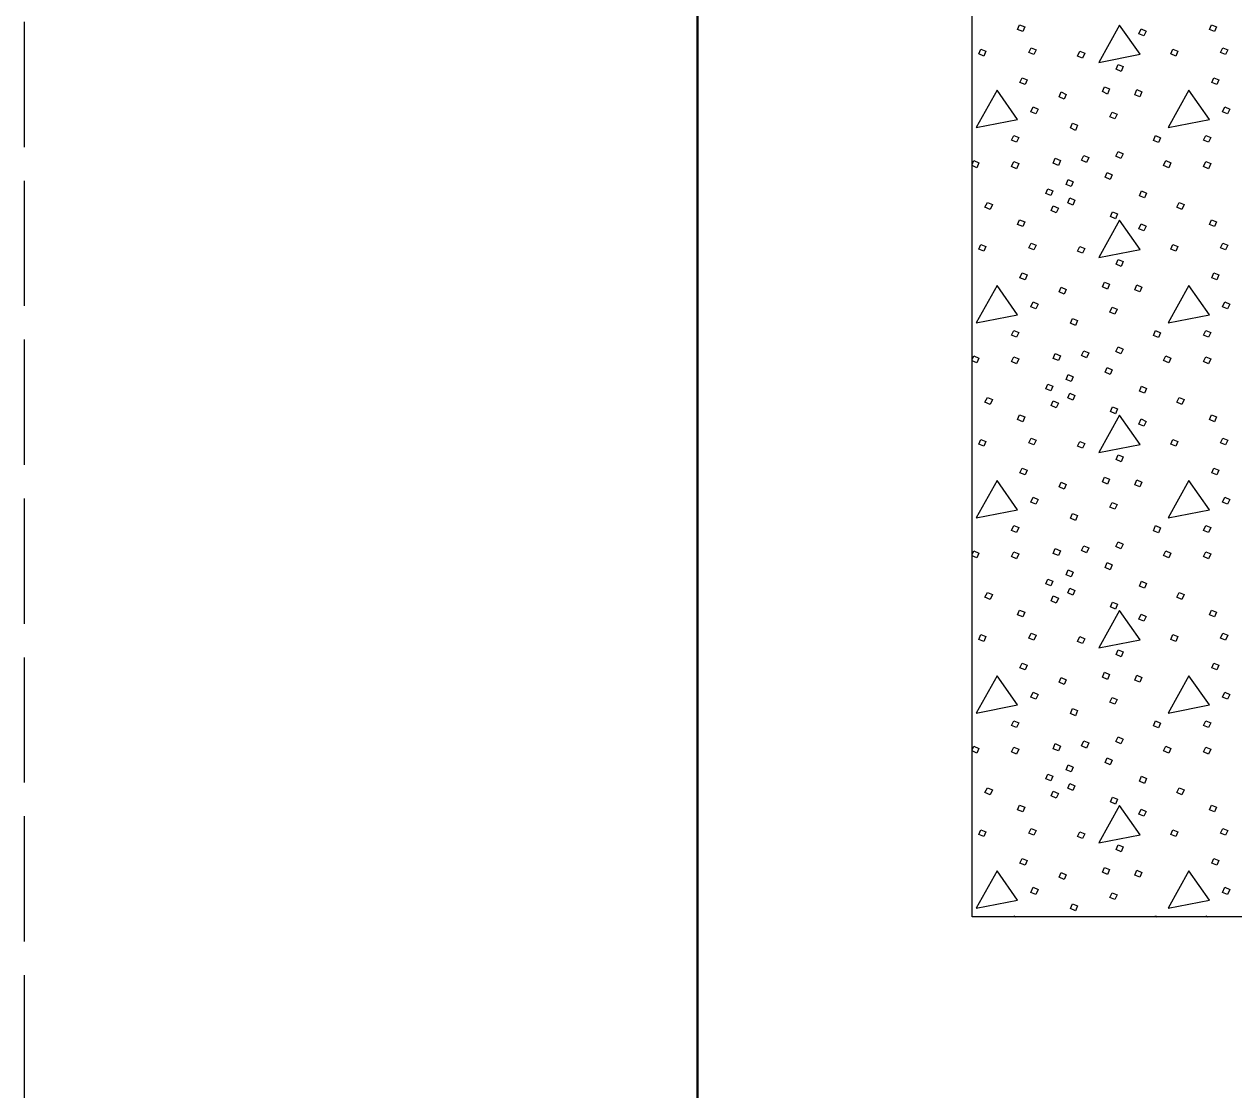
# Model space of a CAD drawing. Extents: x 1036.7 to 1070.7, y 883.9 to 905.9.
# Drawn here: x 1036.673 to 1040.267, y 893.296 to 896.461 of the extents above; entities that cross this region are included whole.
import ezdxf

# ---------------------------------------------------------------- set-up
doc = ezdxf.new("R2010")
doc.units = 0
doc.header["$LTSCALE"] = 0.062
doc.linetypes.add('LONG_DASHED', pattern=[7.5, 6, -1.5])
doc.layers.add('1', color=7, linetype='Continuous', lineweight=13)

msp = doc.modelspace()

# ---------------------------------------------------------------- linework, layer by layer
at = {"layer": '1', "lineweight": 25}
msp.add_line((1039.48992, 893.80992), (1039.48992, 899.48867), dxfattribs=at)
at = {"layer": '1'}
for p, q in [((1039.48992, 896.04483), (1039.49467, 896.05592)), ((1039.48992, 895.46517), (1039.49467, 895.47625)), ((1039.48992, 894.8855), (1039.49467, 894.89658)), ((1039.48992, 894.30583), (1039.49467, 894.31692)), ((1039.61242, 893.80992), (1039.61358, 893.81225)), ((1039.61358, 893.81225), (1039.61942, 893.80992)), ((1040.0335, 893.80992), (1040.03442, 893.81225)), ((1040.03442, 893.81225), (1040.03933, 893.80992)), ((1040.18217, 893.80992), (1040.18333, 893.81225)), ((1040.18333, 893.81225), (1040.18917, 893.80992))]:
    msp.add_line(p, q, dxfattribs=at)
at = {"layer": '1', "linetype": 'LONG_DASHED'}
msp.add_lwpolyline([(1036.67333, 883.90825), (1070.67333, 883.90825), (1070.67333, 905.90825), (1036.67333, 905.90825)], close=True, dxfattribs=at)
at = {"layer": '1', "lineweight": 25}
for points in [[(1070.17333, 884.40825), (1038.67333, 884.40825), (1038.67333, 905.40825)], [(1043.69742, 893.80992), (1041.27367, 893.80992), (1039.48992, 893.80992)]]:
    msp.add_lwpolyline(points, dxfattribs=at)
at = {"layer": '1', "lineweight": 40}
msp.add_lwpolyline([(1038.67333, 905.40825), (1070.17333, 905.40825), (1070.17333, 884.40825), (1038.67333, 884.40825)], close=True, dxfattribs=at)
msp.add_lwpolyline([(1038.67333, 905.40825), (1070.17333, 905.40825), (1070.17333, 884.40825), (1038.67333, 884.40825)], close=True, dxfattribs=at)
at = {"layer": '1'}
for points in [[(1039.63058, 896.45975), (1039.64558, 896.45375), (1039.63958, 896.43975), (1039.62458, 896.44575)], [(1039.92742, 896.45875), (1039.86542, 896.34775), (1039.98842, 896.37175)], [(1040.20033, 896.45975), (1040.21525, 896.45375), (1040.20925, 896.43975), (1040.19433, 896.44575)], [(1039.99142, 896.44775), (1040.00642, 896.44075), (1039.99942, 896.42675), (1039.98442, 896.43275)], [(1039.51558, 896.38675), (1039.53058, 896.38075), (1039.52458, 896.36675), (1039.50958, 896.37275)], [(1039.66458, 896.39075), (1039.6795, 896.38475), (1039.67258, 896.37075), (1039.65758, 896.37675)], [(1039.8095, 896.38075), (1039.8245, 896.37475), (1039.8175, 896.36075), (1039.8025, 896.36675)], [(1040.08533, 896.38675), (1040.10033, 896.38075), (1040.09433, 896.36675), (1040.07933, 896.37275)], [(1040.23425, 896.39075), (1040.24925, 896.38475), (1040.24225, 896.37075), (1040.22725, 896.37675)], [(1039.92342, 896.34175), (1039.93842, 896.33575), (1039.93242, 896.32075), (1039.91742, 896.32775)], [(1039.63758, 896.30183), (1039.65258, 896.29583), (1039.64658, 896.28183), (1039.63158, 896.28783)], [(1039.88242, 896.27483), (1039.89742, 896.26883), (1039.89142, 896.25383), (1039.87642, 896.26083)], [(1040.20733, 896.30183), (1040.22225, 896.29583), (1040.21625, 896.28183), (1040.20133, 896.28783)], [(1039.56358, 896.26483), (1039.50167, 896.15392), (1039.62458, 896.17783)], [(1039.7535, 896.25983), (1039.7685, 896.25283), (1039.7625, 896.23883), (1039.7475, 896.24583)], [(1039.97842, 896.26683), (1039.99342, 896.25983), (1039.98742, 896.24583), (1039.97242, 896.25183)], [(1040.13333, 896.26483), (1040.07133, 896.15392), (1040.19433, 896.17783)], [(1039.67058, 896.21583), (1039.6855, 896.20883), (1039.67858, 896.19483), (1039.66358, 896.20083)], [(1039.90542, 896.19983), (1039.92042, 896.19383), (1039.91342, 896.17983), (1039.89842, 896.18583)], [(1040.24025, 896.21583), (1040.25525, 896.20883), (1040.24825, 896.19483), (1040.23325, 896.20083)], [(1039.7875, 896.16692), (1039.8025, 896.16092), (1039.7965, 896.14592), (1039.7815, 896.15292)], [(1039.61358, 896.13092), (1039.62858, 896.12492), (1039.62158, 896.11092), (1039.60658, 896.11692)], [(1040.03442, 896.13092), (1040.04933, 896.12392), (1040.04333, 896.10992), (1040.02842, 896.11592)], [(1040.18333, 896.13092), (1040.19833, 896.12492), (1040.19133, 896.11092), (1040.17633, 896.11692)], [(1039.7365, 896.06292), (1039.7515, 896.05592), (1039.7455, 896.04192), (1039.7305, 896.04792)], [(1039.8215, 896.07092), (1039.8365, 896.06492), (1039.8295, 896.04992), (1039.8145, 896.05692)], [(1039.92342, 896.08292), (1039.93842, 896.07592), (1039.93142, 896.06192), (1039.91642, 896.06892)], [(1040.06433, 896.05592), (1040.07933, 896.04892), (1040.07333, 896.03492), (1040.05833, 896.04192)], [(1039.61358, 896.05292), (1039.62858, 896.04692), (1039.62158, 896.032), (1039.60658, 896.03892)], [(1039.89042, 896.021), (1039.90542, 896.014), (1039.89942, 896), (1039.88442, 896.007)], [(1040.18333, 896.05292), (1040.19833, 896.04692), (1040.19133, 896.032), (1040.17633, 896.03892)], [(1039.7745, 896), (1039.7895, 895.993), (1039.7835, 895.979), (1039.7685, 895.985)], [(1039.7145, 895.972), (1039.7295, 895.966), (1039.7235, 895.952), (1039.7085, 895.958)], [(1039.99242, 895.966), (1040.00742, 895.959), (1040.00142, 895.945), (1039.98642, 895.951)], [(1039.53458, 895.932), (1039.54958, 895.926), (1039.54258, 895.911), (1039.52758, 895.918)], [(1039.7305, 895.922), (1039.7455, 895.915), (1039.7395, 895.901), (1039.7245, 895.908)], [(1039.7795, 895.945), (1039.7945, 895.938), (1039.7885, 895.924), (1039.7735, 895.931)], [(1040.10433, 895.932), (1040.11933, 895.926), (1040.11233, 895.911), (1040.09733, 895.918)], [(1039.63058, 895.88008), (1039.64558, 895.87408), (1039.63958, 895.86008), (1039.62458, 895.86608)], [(1039.92742, 895.87908), (1039.86542, 895.76808), (1039.98842, 895.79208)], [(1039.90642, 895.904), (1039.92142, 895.898), (1039.91542, 895.88308), (1039.90042, 895.89)], [(1040.20033, 895.88008), (1040.21525, 895.87408), (1040.20925, 895.86008), (1040.19433, 895.86608)], [(1039.99142, 895.86808), (1040.00642, 895.86108), (1039.99942, 895.84708), (1039.98442, 895.85308)], [(1039.51558, 895.80708), (1039.53058, 895.80108), (1039.52458, 895.78708), (1039.50958, 895.79308)], [(1039.66458, 895.81108), (1039.6795, 895.80508), (1039.67258, 895.79108), (1039.65758, 895.79708)], [(1040.08533, 895.80708), (1040.10033, 895.80108), (1040.09433, 895.78708), (1040.07933, 895.79308)], [(1040.23425, 895.81108), (1040.24925, 895.80508), (1040.24225, 895.79108), (1040.22725, 895.79708)], [(1039.8095, 895.80108), (1039.8245, 895.79508), (1039.8175, 895.78108), (1039.8025, 895.78708)], [(1039.92342, 895.76208), (1039.93842, 895.75608), (1039.93242, 895.74117), (1039.91742, 895.74808)], [(1039.63758, 895.72217), (1039.65258, 895.71617), (1039.64658, 895.70217), (1039.63158, 895.70817)], [(1040.20733, 895.72217), (1040.22225, 895.71617), (1040.21625, 895.70217), (1040.20133, 895.70817)], [(1039.56358, 895.68517), (1039.50167, 895.57425), (1039.62458, 895.59825)], [(1039.7535, 895.68017), (1039.7685, 895.67317), (1039.7625, 895.65917), (1039.7475, 895.66617)], [(1039.88242, 895.69517), (1039.89742, 895.68917), (1039.89142, 895.67417), (1039.87642, 895.68117)], [(1039.97842, 895.68717), (1039.99342, 895.68017), (1039.98742, 895.66617), (1039.97242, 895.67217)], [(1040.13333, 895.68517), (1040.07133, 895.57425), (1040.19433, 895.59825)], [(1039.67058, 895.63617), (1039.6855, 895.62917), (1039.67858, 895.61517), (1039.66358, 895.62117)], [(1040.24025, 895.63617), (1040.25525, 895.62917), (1040.24825, 895.61517), (1040.23325, 895.62117)], [(1039.90542, 895.62017), (1039.92042, 895.61417), (1039.91342, 895.60025), (1039.89842, 895.60617)], [(1039.7875, 895.58725), (1039.8025, 895.58125), (1039.7965, 895.56625), (1039.7815, 895.57325)], [(1039.61358, 895.55125), (1039.62858, 895.54525), (1039.62158, 895.53125), (1039.60658, 895.53725)], [(1040.03442, 895.55125), (1040.04933, 895.54425), (1040.04333, 895.53025), (1040.02842, 895.53625)], [(1040.18333, 895.55125), (1040.19833, 895.54525), (1040.19133, 895.53125), (1040.17633, 895.53725)], [(1039.7365, 895.48325), (1039.7515, 895.47625), (1039.7455, 895.46225), (1039.7305, 895.46825)], [(1039.8215, 895.49125), (1039.8365, 895.48525), (1039.8295, 895.47025), (1039.8145, 895.47725)], [(1039.92342, 895.50325), (1039.93842, 895.49625), (1039.93142, 895.48225), (1039.91642, 895.48925)], [(1039.61358, 895.47325), (1039.62858, 895.46725), (1039.62158, 895.45225), (1039.60658, 895.45925)], [(1040.06433, 895.47625), (1040.07933, 895.46925), (1040.07333, 895.45533), (1040.05833, 895.46225)], [(1040.18333, 895.47325), (1040.19833, 895.46725), (1040.19133, 895.45225), (1040.17633, 895.45925)], [(1039.7745, 895.42033), (1039.7895, 895.41333), (1039.7835, 895.39933), (1039.7685, 895.40533)], [(1039.89042, 895.44133), (1039.90542, 895.43433), (1039.89942, 895.42033), (1039.88442, 895.42733)], [(1039.7145, 895.39233), (1039.7295, 895.38633), (1039.7235, 895.37233), (1039.7085, 895.37833)], [(1039.99242, 895.38633), (1040.00742, 895.37933), (1040.00142, 895.36533), (1039.98642, 895.37133)], [(1039.53458, 895.35233), (1039.54958, 895.34633), (1039.54258, 895.33133), (1039.52758, 895.33833)], [(1039.7305, 895.34233), (1039.7455, 895.33533), (1039.7395, 895.32133), (1039.7245, 895.32833)], [(1039.7795, 895.36533), (1039.7945, 895.35833), (1039.7885, 895.34433), (1039.7735, 895.35133)], [(1040.10433, 895.35233), (1040.11933, 895.34633), (1040.11233, 895.33133), (1040.09733, 895.33833)], [(1039.90642, 895.32433), (1039.92142, 895.31833), (1039.91542, 895.30342), (1039.90042, 895.31033)], [(1039.63058, 895.30042), (1039.64558, 895.29442), (1039.63958, 895.28042), (1039.62458, 895.28642)], [(1039.92742, 895.29942), (1039.86542, 895.18842), (1039.98842, 895.21242)], [(1039.99142, 895.28842), (1040.00642, 895.28142), (1039.99942, 895.26742), (1039.98442, 895.27342)], [(1040.20033, 895.30042), (1040.21525, 895.29442), (1040.20925, 895.28042), (1040.19433, 895.28642)], [(1039.66458, 895.23142), (1039.6795, 895.22542), (1039.67258, 895.21142), (1039.65758, 895.21742)], [(1040.23425, 895.23142), (1040.24925, 895.22542), (1040.24225, 895.21142), (1040.22725, 895.21742)], [(1039.51558, 895.22742), (1039.53058, 895.22142), (1039.52458, 895.20742), (1039.50958, 895.21342)], [(1039.8095, 895.22142), (1039.8245, 895.21542), (1039.8175, 895.20142), (1039.8025, 895.20742)], [(1040.08533, 895.22742), (1040.10033, 895.22142), (1040.09433, 895.20742), (1040.07933, 895.21342)], [(1039.92342, 895.18242), (1039.93842, 895.17642), (1039.93242, 895.1615), (1039.91742, 895.1685)], [(1039.63758, 895.1425), (1039.65258, 895.1365), (1039.64658, 895.1225), (1039.63158, 895.1285)], [(1040.20733, 895.1425), (1040.22225, 895.1365), (1040.21625, 895.1225), (1040.20133, 895.1285)], [(1039.56358, 895.1055), (1039.50167, 894.99458), (1039.62458, 895.01858)], [(1039.7535, 895.1005), (1039.7685, 895.0935), (1039.7625, 895.0795), (1039.7475, 895.0865)], [(1039.88242, 895.1155), (1039.89742, 895.1095), (1039.89142, 895.0945), (1039.87642, 895.1015)], [(1039.97842, 895.1075), (1039.99342, 895.1005), (1039.98742, 895.0865), (1039.97242, 895.0925)], [(1040.13333, 895.1055), (1040.07133, 894.99458), (1040.19433, 895.01858)], [(1039.67058, 895.0565), (1039.6855, 895.0495), (1039.67858, 895.0355), (1039.66358, 895.0415)], [(1040.24025, 895.0565), (1040.25525, 895.0495), (1040.24825, 895.0355), (1040.23325, 895.0415)], [(1039.90542, 895.0405), (1039.92042, 895.0345), (1039.91342, 895.0205), (1039.89842, 895.0265)], [(1039.7875, 895.00758), (1039.8025, 895.00158), (1039.7965, 894.98658), (1039.7815, 894.99358)], [(1039.61358, 894.97158), (1039.62858, 894.96558), (1039.62158, 894.95158), (1039.60658, 894.95758)], [(1040.03442, 894.97158), (1040.04933, 894.96458), (1040.04333, 894.95058), (1040.02842, 894.95658)], [(1040.18333, 894.97158), (1040.19833, 894.96558), (1040.19133, 894.95158), (1040.17633, 894.95758)], [(1039.8215, 894.91158), (1039.8365, 894.90558), (1039.8295, 894.89058), (1039.8145, 894.89758)], [(1039.92342, 894.92358), (1039.93842, 894.91658), (1039.93142, 894.90258), (1039.91642, 894.90958)], [(1039.61358, 894.89358), (1039.62858, 894.88758), (1039.62158, 894.87267), (1039.60658, 894.87958)], [(1039.7365, 894.90358), (1039.7515, 894.89658), (1039.7455, 894.88258), (1039.7305, 894.88858)], [(1040.06433, 894.89658), (1040.07933, 894.88958), (1040.07333, 894.87567), (1040.05833, 894.88258)], [(1040.18333, 894.89358), (1040.19833, 894.88758), (1040.19133, 894.87267), (1040.17633, 894.87958)], [(1039.7745, 894.84067), (1039.7895, 894.83367), (1039.7835, 894.81967), (1039.7685, 894.82567)], [(1039.89042, 894.86167), (1039.90542, 894.85467), (1039.89942, 894.84067), (1039.88442, 894.84767)], [(1039.7145, 894.81267), (1039.7295, 894.80667), (1039.7235, 894.79267), (1039.7085, 894.79867)], [(1039.99242, 894.80667), (1040.00742, 894.79967), (1040.00142, 894.78567), (1039.98642, 894.79167)], [(1039.53458, 894.77267), (1039.54958, 894.76667), (1039.54258, 894.75167), (1039.52758, 894.75867)], [(1039.7305, 894.76267), (1039.7455, 894.75567), (1039.7395, 894.74167), (1039.7245, 894.74867)], [(1039.7795, 894.78567), (1039.7945, 894.77867), (1039.7885, 894.76467), (1039.7735, 894.77167)], [(1040.10433, 894.77267), (1040.11933, 894.76667), (1040.11233, 894.75167), (1040.09733, 894.75867)], [(1039.90642, 894.74467), (1039.92142, 894.73867), (1039.91542, 894.72375), (1039.90042, 894.73075)], [(1039.63058, 894.72075), (1039.64558, 894.71475), (1039.63958, 894.70075), (1039.62458, 894.70675)], [(1039.92742, 894.71975), (1039.86542, 894.60875), (1039.98842, 894.63275)], [(1039.99142, 894.70875), (1040.00642, 894.70175), (1039.99942, 894.68775), (1039.98442, 894.69375)], [(1040.20033, 894.72075), (1040.21525, 894.71475), (1040.20925, 894.70075), (1040.19433, 894.70675)], [(1039.51558, 894.64775), (1039.53058, 894.64175), (1039.52458, 894.62775), (1039.50958, 894.63375)], [(1039.66458, 894.65175), (1039.6795, 894.64575), (1039.67258, 894.63175), (1039.65758, 894.63775)], [(1039.8095, 894.64175), (1039.8245, 894.63575), (1039.8175, 894.62175), (1039.8025, 894.62775)], [(1040.08533, 894.64775), (1040.10033, 894.64175), (1040.09433, 894.62775), (1040.07933, 894.63375)], [(1040.23425, 894.65175), (1040.24925, 894.64575), (1040.24225, 894.63175), (1040.22725, 894.63775)], [(1039.92342, 894.60275), (1039.93842, 894.59675), (1039.93242, 894.58183), (1039.91742, 894.58875)], [(1039.63758, 894.56283), (1039.65258, 894.55683), (1039.64658, 894.54283), (1039.63158, 894.54883)], [(1040.20733, 894.56283), (1040.22225, 894.55683), (1040.21625, 894.54283), (1040.20133, 894.54883)], [(1039.56358, 894.52583), (1039.50167, 894.41492), (1039.62458, 894.43892)], [(1039.7535, 894.52083), (1039.7685, 894.51383), (1039.7625, 894.49983), (1039.7475, 894.50683)], [(1039.88242, 894.53583), (1039.89742, 894.52983), (1039.89142, 894.51483), (1039.87642, 894.52183)], [(1039.97842, 894.52783), (1039.99342, 894.52083), (1039.98742, 894.50683), (1039.97242, 894.51283)], [(1040.13333, 894.52583), (1040.07133, 894.41492), (1040.19433, 894.43892)], [(1039.67058, 894.47683), (1039.6855, 894.46983), (1039.67858, 894.45583), (1039.66358, 894.46183)], [(1040.24025, 894.47683), (1040.25525, 894.46983), (1040.24825, 894.45583), (1040.23325, 894.46183)], [(1039.90542, 894.46083), (1039.92042, 894.45483), (1039.91342, 894.44083), (1039.89842, 894.44683)], [(1039.7875, 894.42792), (1039.8025, 894.42192), (1039.7965, 894.40692), (1039.7815, 894.41392)], [(1039.61358, 894.39192), (1039.62858, 894.38592), (1039.62158, 894.37192), (1039.60658, 894.37792)], [(1040.03442, 894.39192), (1040.04933, 894.38492), (1040.04333, 894.37092), (1040.02842, 894.37692)], [(1040.18333, 894.39192), (1040.19833, 894.38592), (1040.19133, 894.37192), (1040.17633, 894.37792)], [(1039.8215, 894.33192), (1039.8365, 894.32592), (1039.8295, 894.31092), (1039.8145, 894.31792)], [(1039.92342, 894.34392), (1039.93842, 894.33692), (1039.93142, 894.32292), (1039.91642, 894.32992)], [(1039.61358, 894.31392), (1039.62858, 894.30792), (1039.62158, 894.293), (1039.60658, 894.3)], [(1039.7365, 894.32392), (1039.7515, 894.31692), (1039.7455, 894.30292), (1039.7305, 894.30892)], [(1040.06433, 894.31692), (1040.07933, 894.30992), (1040.07333, 894.296), (1040.05833, 894.30292)], [(1040.18333, 894.31392), (1040.19833, 894.30792), (1040.19133, 894.293), (1040.17633, 894.3)], [(1039.7745, 894.261), (1039.7895, 894.254), (1039.7835, 894.24), (1039.7685, 894.246)], [(1039.89042, 894.282), (1039.90542, 894.275), (1039.89942, 894.261), (1039.88442, 894.268)], [(1039.7145, 894.233), (1039.7295, 894.227), (1039.7235, 894.213), (1039.7085, 894.219)], [(1039.99242, 894.227), (1040.00742, 894.22), (1040.00142, 894.206), (1039.98642, 894.212)], [(1039.53458, 894.193), (1039.54958, 894.187), (1039.54258, 894.172), (1039.52758, 894.179)], [(1039.7795, 894.206), (1039.7945, 894.199), (1039.7885, 894.185), (1039.7735, 894.192)], [(1040.10433, 894.193), (1040.11933, 894.187), (1040.11233, 894.172), (1040.09733, 894.179)], [(1039.7305, 894.183), (1039.7455, 894.176), (1039.7395, 894.162), (1039.7245, 894.169)], [(1039.90642, 894.165), (1039.92142, 894.159), (1039.91542, 894.14408), (1039.90042, 894.15108)], [(1039.63058, 894.14108), (1039.64558, 894.13508), (1039.63958, 894.12108), (1039.62458, 894.12708)], [(1039.92742, 894.14008), (1039.86542, 894.02908), (1039.98842, 894.05308)], [(1039.99142, 894.12908), (1040.00642, 894.12208), (1039.99942, 894.10808), (1039.98442, 894.11408)], [(1040.20033, 894.14108), (1040.21525, 894.13508), (1040.20925, 894.12108), (1040.19433, 894.12708)], [(1039.51558, 894.06808), (1039.53058, 894.06208), (1039.52458, 894.04808), (1039.50958, 894.05408)], [(1039.66458, 894.07208), (1039.6795, 894.06608), (1039.67258, 894.05208), (1039.65758, 894.05808)], [(1039.8095, 894.06208), (1039.8245, 894.05608), (1039.8175, 894.04208), (1039.8025, 894.04808)], [(1040.08533, 894.06808), (1040.10033, 894.06208), (1040.09433, 894.04808), (1040.07933, 894.05408)], [(1040.23425, 894.07208), (1040.24925, 894.06608), (1040.24225, 894.05208), (1040.22725, 894.05808)], [(1039.92342, 894.02308), (1039.93842, 894.01708), (1039.93242, 894.00217), (1039.91742, 894.00908)], [(1039.63758, 893.98317), (1039.65258, 893.97717), (1039.64658, 893.96317), (1039.63158, 893.96917)], [(1040.20733, 893.98317), (1040.22225, 893.97717), (1040.21625, 893.96317), (1040.20133, 893.96917)], [(1039.56358, 893.94617), (1039.50167, 893.83525), (1039.62458, 893.85925)], [(1039.7535, 893.94117), (1039.7685, 893.93417), (1039.7625, 893.92017), (1039.7475, 893.92717)], [(1039.88242, 893.95617), (1039.89742, 893.95017), (1039.89142, 893.93517), (1039.87642, 893.94217)], [(1039.97842, 893.94817), (1039.99342, 893.94117), (1039.98742, 893.92717), (1039.97242, 893.93317)], [(1040.13333, 893.94617), (1040.07133, 893.83525), (1040.19433, 893.85925)], [(1039.67058, 893.89717), (1039.6855, 893.89017), (1039.67858, 893.87617), (1039.66358, 893.88217)], [(1039.90542, 893.88117), (1039.92042, 893.87517), (1039.91342, 893.86125), (1039.89842, 893.86717)], [(1040.24025, 893.89717), (1040.25525, 893.89017), (1040.24825, 893.87617), (1040.23325, 893.88217)], [(1039.7875, 893.84825), (1039.8025, 893.84225), (1039.7965, 893.82725), (1039.7815, 893.83425)]]:
    msp.add_lwpolyline(points, close=True, dxfattribs=at)
for points in [[(1039.49467, 896.05592), (1039.50958, 896.04892), (1039.50358, 896.03492), (1039.48992, 896.04133)], [(1039.49467, 895.47625), (1039.50958, 895.46925), (1039.50358, 895.45533), (1039.48992, 895.46167)], [(1039.49467, 894.89658), (1039.50958, 894.88958), (1039.50358, 894.87567), (1039.48992, 894.882)], [(1039.49467, 894.31692), (1039.50958, 894.30992), (1039.50358, 894.296), (1039.48992, 894.30233)]]:
    msp.add_lwpolyline(points, dxfattribs=at)

doc.saveas('drawing.dxf')
